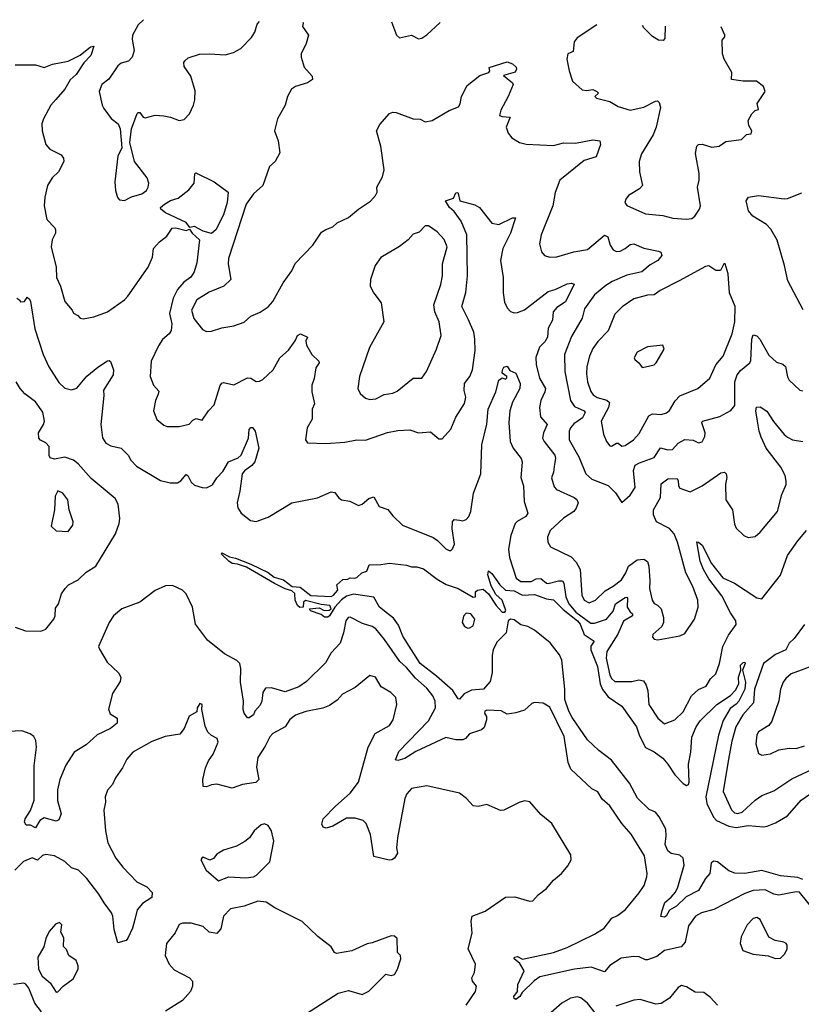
# Model space of a CAD drawing. Extents: x 2056909 to 2160450, y 827444 to 1016825.
# Tile 444 of 501: x 2097512 to 2102086, y 1010639 to 1016405. Entities that reach past the tile are written whole.
import ezdxf

# ---------------------------------------------------------------- set-up
doc = ezdxf.new("R2010")
doc.units = 0

msp = doc.modelspace()

# ---------------------------------------------------------------- linework, layer by layer
at = {"layer": '0CON10XD'}
for points in [[(2098236.1, 1016405.1), (2098204.3, 1016375.7), (2098172.7, 1016315), (2098168.9, 1016288.9), (2098180.8, 1016225), (2098170, 1016185), (2098148.3, 1016161.7), (2098105, 1016150.8), (2098085, 1016135.7), (2098033.9, 1016056.1), (2097992.9, 1016025), (2097975.8, 1015985), (2097993.8, 1015905), (2098003.8, 1015885), (2098046.1, 1015826.1), (2098087.5, 1015795), (2098100, 1015765), (2098110, 1015655), (2098086.7, 1015605), (2098068.6, 1015455), (2098071.4, 1015405), (2098084.2, 1015364.2), (2098095, 1015350), (2098125, 1015346.7), (2098165, 1015368), (2098226.7, 1015385), (2098253.8, 1015405), (2098264.2, 1015425), (2098267.7, 1015447.7), (2098258.3, 1015478.3), (2098183.3, 1015575), (2098156.7, 1015685), (2098166, 1015765), (2098200, 1015855), (2098205, 1015862.5), (2098215, 1015862.5), (2098234, 1015834), (2098245, 1015830), (2098305, 1015846.2), (2098355, 1015841.2), (2098395, 1015833.3), (2098445, 1015813.8), (2098475, 1015820), (2098506.1, 1015853.9), (2098528.8, 1015905), (2098536.2, 1015935), (2098537.7, 1015987.7), (2098513.3, 1016075), (2098475, 1016130), (2098472.5, 1016155), (2098477.5, 1016165), (2098498.3, 1016181.7), (2098563, 1016203), (2098625, 1016206), (2098715, 1016200), (2098763.3, 1016213.3), (2098805, 1016236), (2098868.3, 1016301.7), (2098888.3, 1016331.7), (2098900.5, 1016379.5), (2098914.5, 1016395.1)], [(2099167.8, 1016391.4), (2099170, 1016385), (2099166.7, 1016365), (2099201.2, 1016315), (2099188.8, 1016265), (2099159.2, 1016205), (2099158.6, 1016185), (2099176.6, 1016126.6), (2099224, 1016075), (2099225.6, 1016054.4), (2099196.7, 1016035), (2099125, 1016014.4), (2099101.8, 1015998.2), (2099078.9, 1015955), (2099064.4, 1015905), (2099021.1, 1015825), (2099003.1, 1015755), (2099024.4, 1015695), (2099034.2, 1015625), (2099006.2, 1015575), (2098972.9, 1015545), (2098934.4, 1015435), (2098879.4, 1015385), (2098837.5, 1015325), (2098733.7, 1015006.3), (2098732.5, 1014975), (2098746.8, 1014883.2), (2098705.5, 1014844.5), (2098621.1, 1014808.9), (2098547.8, 1014765), (2098517.3, 1014705), (2098530.6, 1014655), (2098580.9, 1014590.9), (2098605, 1014580), (2098635, 1014580.8), (2098695, 1014600.5), (2098765, 1014611.4), (2098825, 1014634.5), (2098865, 1014669.4), (2098918.3, 1014691.7), (2098965, 1014724), (2098992.5, 1014755), (2099053.1, 1014865), (2099104.7, 1014935.3), (2099122.8, 1014977.2), (2099226.7, 1015085), (2099278.3, 1015161.7), (2099302.7, 1015177.3), (2099345, 1015191.2), (2099370, 1015215), (2099435, 1015245.8), (2099493.8, 1015295), (2099565, 1015342), (2099594.1, 1015375.9), (2099603.3, 1015395), (2099602.5, 1015425), (2099635.6, 1015485), (2099644, 1015525), (2099624.3, 1015665), (2099600, 1015755), (2099619.5, 1015790.5), (2099675, 1015856.2), (2099695, 1015863.8), (2099715, 1015862), (2099815, 1015823.8), (2099855, 1015823.3), (2099885, 1015806.7), (2099925, 1015814), (2100025, 1015873.8), (2100078.8, 1015895), (2100088.5, 1015911.5), (2100098.1, 1015955), (2100129.7, 1016020.3), (2100205, 1016078), (2100257.5, 1016095), (2100262.5, 1016105), (2100260, 1016125), (2100365, 1016159.2), (2100395, 1016147.5), (2100416.4, 1016126.4), (2100420, 1016115), (2100411.7, 1016098.3), (2100342.5, 1016077.5), (2100395.7, 1016035.7), (2100398.8, 1016025), (2100370.5, 1015955), (2100327.1, 1015875), (2100320, 1015845), (2100335, 1015838.2), (2100381.2, 1015835), (2100358.8, 1015775), (2100371.2, 1015741.2), (2100392.7, 1015712.7), (2100436.8, 1015686.8), (2100475, 1015675.7), (2100635, 1015668.9), (2100695, 1015684.4), (2100765, 1015681.5), (2100865, 1015701.9), (2100907.5, 1015695), (2100910, 1015675), (2100885, 1015602), (2100815, 1015581.1), (2100673.3, 1015465), (2100645, 1015392.5), (2100630.9, 1015315), (2100562.7, 1015145), (2100553.2, 1015093.2), (2100566.2, 1015045), (2100583.3, 1015025), (2100614.4, 1015014.4), (2100655, 1015015.6), (2100755, 1015045.4), (2100835, 1015060), (2100935, 1015143.3), (2100953.7, 1015133.7), (2100967.1, 1015085), (2100985, 1015057.8), (2101005, 1015047.9), (2101025, 1015049.6), (2101055.7, 1015064.3), (2101085, 1015089.4), (2101105, 1015092.7), (2101165, 1015067.1), (2101249.5, 1015049.5), (2101263.3, 1015043.3), (2101270, 1015025), (2101246.9, 1014995), (2101201.2, 1014968.8), (2101152.3, 1014927.7), (2101065, 1014909.4), (2100979, 1014871), (2100942.2, 1014847.8), (2100875, 1014794.5), (2100817.7, 1014712.3), (2100802.9, 1014657.1), (2100740.5, 1014549.5), (2100700, 1014445), (2100701.2, 1014345), (2100734.7, 1014174.7), (2100759.3, 1014139.3), (2100814.5, 1014115), (2100821.8, 1014105), (2100805, 1014074.2), (2100755, 1014038.5), (2100735, 1014015.7), (2100727.7, 1013995), (2100727.5, 1013945), (2100783.1, 1013845), (2100825.3, 1013745.3), (2100860.8, 1013715), (2100956.5, 1013676.5), (2100999.2, 1013635), (2101035, 1013577.5), (2101085, 1013621.2), (2101114.2, 1013665), (2101103.1, 1013765), (2101114.1, 1013795.9), (2101139.1, 1013810.9), (2101225, 1013840.4), (2101262, 1013898), (2101305, 1013886.2), (2101331.4, 1013888.6), (2101364.7, 1013925.3), (2101405, 1013946.7), (2101452.7, 1013942.7), (2101485, 1013926.7), (2101505, 1013933.3), (2101520.8, 1013965), (2101523.1, 1013985), (2101503.1, 1014045), (2101506.9, 1014053.1), (2101608.8, 1014081.2), (2101674.2, 1014115.8), (2101697.5, 1014145), (2101696.2, 1014223.8), (2101697.5, 1014285), (2101711.2, 1014325), (2101730.1, 1014349.9), (2101784.6, 1014395.4), (2101791.5, 1014408.5), (2101796.1, 1014533.9), (2101805, 1014559.2), (2101825, 1014554.3), (2101843.5, 1014533.5), (2101895, 1014441.1), (2101940.3, 1014400.3), (2101978.5, 1014388.5), (2101994.4, 1014375), (2102004.6, 1014314.6), (2102014.2, 1014295), (2102077.5, 1014235), (2102095, 1014232)], [(2099688, 1016393.3), (2099716.7, 1016315), (2099735, 1016298.8), (2099805, 1016314), (2099845, 1016293.3), (2099865, 1016296.2), (2099894.3, 1016315.7), (2099973.3, 1016388.8)], [(2100890, 1016374.3), (2100775, 1016298), (2100755.7, 1016275), (2100751.2, 1016218.8), (2100720, 1016205), (2100714.2, 1016174.2), (2100727.1, 1016105), (2100746.2, 1016045), (2100803.3, 1015995), (2100828.9, 1015991.1), (2100865, 1015997.1), (2100888.8, 1015985), (2100900, 1015975), (2100877.5, 1015955), (2100887.5, 1015945), (2100965, 1015926.9), (2101015, 1015897.1), (2101085, 1015876), (2101165, 1015892), (2101232.3, 1015927.7), (2101245, 1015930), (2101255, 1015920), (2101261.7, 1015891.7), (2101237.3, 1015775), (2101219.2, 1015730.8), (2101150.9, 1015619.1), (2101137.1, 1015575), (2101139.2, 1015515), (2101155.7, 1015435), (2101138.8, 1015415), (2101073.8, 1015375), (2101058.8, 1015355), (2101053.6, 1015333.6), (2101065, 1015316.7), (2101175, 1015268), (2101275, 1015258.6), (2101335, 1015241.9), (2101415, 1015236), (2101445, 1015241.2), (2101463.8, 1015255), (2101490, 1015295), (2101495.5, 1015314.5), (2101477.5, 1015425), (2101487.8, 1015465), (2101488.9, 1015505), (2101467.7, 1015622.3), (2101473.8, 1015665), (2101485, 1015673.8), (2101505, 1015675.8), (2101561.7, 1015658.3), (2101605, 1015664), (2101645, 1015691.2), (2101735, 1015703.8), (2101765, 1015732.5), (2101793, 1015737), (2101796.2, 1015755), (2101778.8, 1015785), (2101774.3, 1015815.7), (2101796.1, 1015853.9), (2101815, 1015872.5), (2101835, 1015880), (2101827.5, 1015915), (2101873.8, 1015985), (2101863.9, 1016013.9), (2101824.2, 1016044.2), (2101745.5, 1016044.5), (2101677.5, 1016055), (2101680, 1016095), (2101634.1, 1016174.1), (2101623.8, 1016205), (2101623.3, 1016285), (2101637.5, 1016305), (2101637.5, 1016315), (2101617, 1016362.6)], [(2101289.8, 1016368), (2101287.5, 1016295), (2101277, 1016283), (2101250, 1016285), (2101215, 1016307.5), (2101165, 1016357.5), (2101156.5, 1016370.1)], [(2097485, 1016141.2), (2097605, 1016140.6), (2097655, 1016126), (2097704.5, 1016145.5), (2097795, 1016162.5), (2097865, 1016196.7), (2097925, 1016246.9), (2097945, 1016250), (2097927.1, 1016195), (2097887.6, 1016152.4), (2097841.5, 1016085), (2097807.1, 1016052.9), (2097775, 1015998.6), (2097722.5, 1015937.5), (2097693.5, 1015905), (2097650, 1015825), (2097641.4, 1015795), (2097643.1, 1015755), (2097665, 1015673.3), (2097687.7, 1015647.7), (2097754.2, 1015614.2), (2097768.8, 1015595), (2097769.2, 1015575), (2097739.2, 1015515), (2097701.4, 1015478.6), (2097674.3, 1015435), (2097658.1, 1015365), (2097655.7, 1015315.7), (2097670, 1015235), (2097716.4, 1015186.4), (2097720.8, 1015175), (2097720.8, 1015155), (2097701.2, 1015115), (2097695.8, 1015075), (2097724.2, 1014955), (2097727.5, 1014895), (2097750, 1014845), (2097776.2, 1014755), (2097818.8, 1014705), (2097826, 1014686), (2097852.3, 1014672.3), (2097865, 1014656.7), (2097883.6, 1014653.6), (2097945, 1014666), (2098025, 1014694.2), (2098125, 1014764.4), (2098145, 1014786), (2098264.4, 1014955), (2098289.4, 1015015), (2098294, 1015065), (2098330, 1015105), (2098372.2, 1015137.8), (2098404.3, 1015185), (2098425, 1015187.1), (2098485, 1015170.2), (2098505, 1015178.8), (2098520.7, 1015155), (2098564.6, 1015115), (2098548.1, 1014981.9), (2098531.8, 1014928.2), (2098512.7, 1014897.3), (2098471.4, 1014868.6), (2098434.5, 1014825), (2098408.9, 1014775), (2098388.5, 1014685), (2098401.2, 1014625), (2098398.5, 1014585), (2098385.6, 1014565), (2098348.2, 1014531.8), (2098323.5, 1014495), (2098280.5, 1014405), (2098274.3, 1014315), (2098294, 1014265), (2098325, 1014230), (2098321.7, 1014211.7), (2098305.8, 1014174.2), (2098294, 1014115), (2098315, 1014063.3), (2098355, 1014030), (2098375, 1014023.8), (2098445, 1014022), (2098504.2, 1014035.8), (2098525, 1014060), (2098545, 1014070), (2098579.5, 1014060.5), (2098616.2, 1014115), (2098649.7, 1014150.3), (2098685, 1014262.5), (2098695, 1014276.2), (2098705, 1014280), (2098765, 1014267.5), (2098845, 1014307.8), (2098865, 1014305.7), (2098895, 1014286), (2098915, 1014287.5), (2098935, 1014298.6), (2098995, 1014354.4), (2099034.7, 1014425.3), (2099085, 1014469.4), (2099123.8, 1014525), (2099136.9, 1014555), (2099155, 1014565.8), (2099195, 1014546.7), (2099186.7, 1014525), (2099189.3, 1014499.3), (2099221.4, 1014445), (2099261.4, 1014405), (2099264.2, 1014395), (2099244.3, 1014365.7), (2099235.5, 1014304.5), (2099220.8, 1014265), (2099221.2, 1014225), (2099236.1, 1014156.1), (2099223.8, 1014125), (2099224.2, 1014065), (2099194, 1014015), (2099183.8, 1013945), (2099195, 1013927.5), (2099303.2, 1013923.2), (2099415, 1013931.5), (2099485, 1013944.2), (2099535, 1013942.9), (2099665, 1013988.1), (2099725, 1013998.9), (2099795, 1014002.5), (2099845, 1013986.2), (2099915, 1013992), (2099965, 1013950), (2099985, 1013950), (2100035, 1014007.5), (2100065, 1014076.7), (2100115, 1014157.5), (2100122, 1014195), (2100113.2, 1014233.2), (2100114.4, 1014275), (2100145.7, 1014315), (2100162.5, 1014355), (2100177.1, 1014467.1), (2100176.2, 1014535), (2100169.6, 1014575), (2100138.3, 1014648.3), (2100100, 1014725), (2100122.6, 1014807.4), (2100132.7, 1014905), (2100128.7, 1015145), (2100095.8, 1015225.8), (2100055, 1015281.4), (2100027.5, 1015305), (2100003.3, 1015345), (2100050.3, 1015359.7), (2100065, 1015391.2), (2100075, 1015393.3), (2100077.9, 1015387.9), (2100087.5, 1015345), (2100175, 1015321.2), (2100203.3, 1015305), (2100275, 1015214), (2100315, 1015205.7), (2100395, 1015245.6), (2100412.5, 1015245), (2100383.3, 1015155), (2100340, 1015065), (2100325.6, 1014995), (2100341.8, 1014895), (2100340.7, 1014805), (2100348.9, 1014751.1)], [(2098635, 1015153.6), (2098585, 1015166.9), (2098535, 1015193.5), (2098507.3, 1015187.3), (2098486.7, 1015216.7), (2098365, 1015274.9), (2098338.4, 1015295), (2098336.3, 1015305), (2098358.7, 1015325), (2098395, 1015347), (2098439.6, 1015360.4), (2098501.2, 1015408.8), (2098532.4, 1015447.6), (2098537.5, 1015502.5), (2098542.5, 1015507.5), (2098650, 1015455), (2098732.5, 1015395), (2098725, 1015334), (2098705, 1015262.1), (2098659.5, 1015175), (2098635, 1015153.6)], [(2102097, 1014707), (2102007.8, 1014875), (2101988.2, 1014965), (2101944.7, 1015114.7), (2101908.3, 1015178.3), (2101883.1, 1015205), (2101802.9, 1015255), (2101776.9, 1015285), (2101764, 1015345), (2101777.5, 1015365), (2101835, 1015375.7), (2101985, 1015355.6), (2102005, 1015357.8), (2102088.8, 1015391.2)], [(2099560.7, 1014180.7), (2099595, 1014184.5), (2099645, 1014210.5), (2099695, 1014218.8), (2099720.5, 1014229.5), (2099815, 1014305.7), (2099865, 1014306), (2099893.3, 1014345), (2099951.1, 1014475), (2099977.8, 1014555), (2099966.4, 1014635), (2099941.8, 1014695), (2099935.5, 1014735), (2099976, 1014854), (2099985.5, 1014905), (2099986.4, 1014975), (2100013.3, 1015075), (2099995, 1015118), (2099955, 1015162.5), (2099905, 1015197.1), (2099885, 1015197.1), (2099850, 1015160), (2099815, 1015148.8), (2099784.4, 1015115.6), (2099735, 1015077.1), (2099625, 1015012.5), (2099591.9, 1014965), (2099577.5, 1014925), (2099564.4, 1014884.4), (2099562.5, 1014845), (2099585, 1014803.8), (2099627.6, 1014747.6), (2099641.9, 1014635), (2099558.1, 1014485), (2099499.4, 1014315), (2099490, 1014245), (2099505, 1014216), (2099535, 1014188.1), (2099560.7, 1014180.7)], [(2101035, 1013908), (2101055, 1013912.5), (2101104.6, 1013945.4), (2101137.3, 1013982.7), (2101194, 1014086), (2101215, 1014096.9), (2101265, 1014093.5), (2101297.4, 1014102.6), (2101313.9, 1014116.1), (2101346.8, 1014173.2), (2101375, 1014202.5), (2101481.2, 1014245), (2101550, 1014305), (2101586.3, 1014383.7), (2101627.9, 1014435), (2101682.3, 1014565), (2101696.2, 1014635), (2101699.1, 1014725), (2101666.7, 1014805), (2101657.3, 1014917.3), (2101640, 1014975), (2101632.5, 1014975), (2101613.8, 1014936.2), (2101585, 1014936.2), (2101545, 1014963.8), (2101525, 1014960), (2101372, 1014875), (2101260.9, 1014819.1), (2101225, 1014793.3), (2101185, 1014791.2), (2101105, 1014770.5), (2101037.3, 1014722.7), (2100995, 1014680), (2100956.6, 1014583.4), (2100895, 1014521.4), (2100865, 1014479.2), (2100846.2, 1014435), (2100830.4, 1014375), (2100828.3, 1014331.7), (2100834.7, 1014285), (2100855, 1014228), (2100868.7, 1014208.7), (2100892.2, 1014192.2), (2100947.2, 1014177.2), (2100963.5, 1014163.5), (2100958.5, 1014135), (2100914.4, 1014055), (2100928.1, 1013978.1), (2100946, 1013935), (2100965, 1013908.8), (2100975, 1013908), (2101005, 1013926), (2101015, 1013926), (2101035, 1013908)], [(2100348.9, 1014751.1), (2100365, 1014717.5), (2100385, 1014695.6), (2100405, 1014687.8), (2100425, 1014690), (2100465, 1014705.6), (2100605, 1014812.9), (2100645, 1014824.5), (2100715, 1014858.6), (2100741.7, 1014861.7), (2100756.1, 1014856.1), (2100705, 1014752.5), (2100655, 1014718.8), (2100633.8, 1014695), (2100630, 1014645), (2100605, 1014598.8), (2100599.7, 1014545), (2100585, 1014517.8), (2100553.4, 1014486.6), (2100532.7, 1014427.3), (2100534.6, 1014385), (2100554.6, 1014305), (2100588.9, 1014245), (2100585.5, 1014225), (2100561.8, 1014175), (2100554.5, 1014135), (2100558.8, 1014078.8), (2100597.8, 1014035), (2100576.8, 1013985), (2100571.5, 1013955), (2100580.5, 1013935), (2100643.1, 1013855), (2100648.2, 1013835), (2100642.1, 1013802.1), (2100635.3, 1013754.7), (2100623.1, 1013723.1), (2100638.8, 1013668.8), (2100654.1, 1013654.1), (2100757.6, 1013607.6), (2100772.5, 1013595), (2100780, 1013575), (2100769.2, 1013545), (2100754.4, 1013525), (2100695, 1013485.4), (2100615.4, 1013414.6), (2100600.8, 1013375), (2100602, 1013345), (2100618.3, 1013318.3), (2100739.7, 1013259.7), (2100768.6, 1013228.6), (2100791.3, 1013185), (2100801.5, 1013035), (2100815, 1013005.7), (2100845, 1012990), (2100881.8, 1013005), (2100938.7, 1013061.3), (2100985, 1013087.7), (2101032.9, 1013125), (2101059.4, 1013165), (2101074.8, 1013205.2), (2101125, 1013241.7), (2101165, 1013246.7), (2101185, 1013232.5), (2101194, 1013205), (2101199.5, 1013119.5), (2101196.7, 1013075), (2101212.2, 1013005), (2101225, 1012987.1), (2101245, 1012977.1), (2101265, 1012955.8), (2101280, 1012905), (2101278.6, 1012875), (2101269.2, 1012850.8), (2101216.2, 1012805), (2101215, 1012790), (2101225, 1012776.7), (2101246, 1012774), (2101375, 1012796.7), (2101405, 1012810), (2101460.8, 1012895), (2101482.9, 1012965), (2101481.1, 1013005), (2101451.5, 1013085), (2101410.4, 1013165), (2101361.8, 1013345), (2101341.2, 1013395), (2101315, 1013425.4), (2101238.1, 1013465), (2101220, 1013505), (2101221.8, 1013535), (2101262.1, 1013607.9), (2101265, 1013688), (2101305, 1013717.1), (2101358.7, 1013718.7), (2101365.4, 1013705), (2101366.7, 1013675), (2101375, 1013661.4), (2101435, 1013641.1), (2101505.2, 1013674.8), (2101615, 1013751.4), (2101635.8, 1013755.8), (2101645.6, 1013745.6), (2101650, 1013725), (2101643.3, 1013685), (2101644.3, 1013594.3), (2101682.5, 1013535), (2101695, 1013450), (2101705, 1013427.5), (2101750, 1013385), (2101775, 1013372), (2101815, 1013378.8), (2101845, 1013403.3), (2101945.7, 1013525), (2101972.7, 1013625), (2101997, 1013683), (2101998, 1013702), (2101991.3, 1013735), (2101965.8, 1013785), (2101881.2, 1013895), (2101851.1, 1013961.1), (2101838.7, 1013995), (2101827.3, 1014065), (2101820.8, 1014115), (2101824.5, 1014135.5), (2101845, 1014138.1), (2101885, 1014113.3), (2101922.8, 1014052.8), (2101985, 1013975.5), (2102005, 1013959.6), (2102035, 1013943.9), (2102095, 1013935.5)], [(2097494.2, 1014774.2), (2097512.5, 1014762.5), (2097515, 1014752.5), (2097540, 1014755), (2097555, 1014780), (2097568.3, 1014768.3), (2097575.5, 1014755.5), (2097599.2, 1014595), (2097648.9, 1014445), (2097682.4, 1014372.4), (2097740.1, 1014280.1), (2097775, 1014246.7), (2097815, 1014237.3), (2097845, 1014248.1), (2097905, 1014317.1), (2097969.7, 1014370.3), (2098025, 1014406.7), (2098035, 1014410), (2098043.6, 1014403.6), (2098060, 1014355), (2098059.4, 1014325), (2098002, 1014235), (2098004.1, 1014204.1), (2097985.6, 1014035), (2097996.7, 1013956.7), (2098015.4, 1013925.4), (2098045, 1013909.5), (2098105, 1013895.7), (2098146.9, 1013855), (2098162.9, 1013825), (2098195, 1013790), (2098335, 1013706.5), (2098392.6, 1013692.6), (2098435, 1013692.5), (2098454.6, 1013705), (2098485, 1013741.1), (2098495, 1013735.7), (2098515, 1013697.1), (2098535, 1013679.1), (2098580, 1013665), (2098605, 1013664.6), (2098639.6, 1013680.4), (2098665, 1013723.1), (2098701.4, 1013758.6), (2098734.2, 1013815.8), (2098789.9, 1013840.1), (2098808.2, 1013855), (2098850, 1013955), (2098855.5, 1014005), (2098865, 1014016.5), (2098875, 1014016.9), (2098889.1, 1013995), (2098911.4, 1013895), (2098887.3, 1013815), (2098870.8, 1013795), (2098826.5, 1013763.5), (2098814.1, 1013745), (2098800.5, 1013645), (2098784, 1013575), (2098787.3, 1013547.3), (2098808.1, 1013515), (2098862.4, 1013472.4), (2098895, 1013465.6), (2098965, 1013491.5), (2099104.8, 1013575.2), (2099255, 1013604.4), (2099335, 1013639.4), (2099356.9, 1013636.9), (2099377.2, 1013607.2), (2099395, 1013594.3), (2099443.3, 1013585), (2099495, 1013561.1), (2099515, 1013568.1), (2099555, 1013601.9), (2099585, 1013610.8), (2099615, 1013554), (2099666.2, 1013536.2), (2099695, 1013499.2), (2099752.5, 1013445), (2099932.4, 1013372.4), (2099956.2, 1013356.2), (2100005, 1013306), (2100025, 1013296.2), (2100035, 1013296.7), (2100045, 1013306.7), (2100057, 1013333), (2100042.9, 1013422.9), (2100044.5, 1013465.5), (2100055, 1013479.2), (2100085.6, 1013474.4)], [(2101155, 1014368.8), (2101175, 1014372.5), (2101225, 1014384), (2101236, 1014395), (2101283.8, 1014475), (2101275, 1014500), (2101185, 1014490), (2101125, 1014457.5), (2101107.5, 1014425), (2101112.5, 1014415), (2101135.9, 1014395.9), (2101155, 1014368.8)], [(2100085.6, 1013474.4), (2100105, 1013470.9), (2100125, 1013478.5), (2100139.6, 1013495), (2100151.6, 1013525), (2100168, 1013632), (2100209.5, 1013745), (2100217.2, 1013915), (2100246.4, 1014036.4), (2100254.1, 1014125), (2100297.5, 1014225), (2100316.4, 1014293.6), (2100335, 1014307.5), (2100355, 1014300), (2100361.7, 1014308.3), (2100362.5, 1014315), (2100336.2, 1014335), (2100336.9, 1014355), (2100345, 1014370.8), (2100365, 1014376), (2100380, 1014350), (2100415, 1014334.2), (2100439.7, 1014275), (2100437.8, 1014245), (2100396.5, 1014165), (2100380.5, 1014115), (2100374.3, 1014045.7), (2100382.7, 1013935), (2100398.9, 1013895), (2100447.1, 1013835), (2100453.1, 1013815), (2100449.8, 1013790.2), (2100444.6, 1013725), (2100459.3, 1013675), (2100464.6, 1013584.6), (2100485.7, 1013515), (2100474.3, 1013495), (2100422.8, 1013467.2), (2100411.9, 1013455), (2100386.2, 1013385), (2100372.9, 1013305), (2100377.3, 1013255), (2100418, 1013135), (2100445, 1013114.3), (2100505, 1013116.1), (2100535, 1013131.6), (2100562.4, 1013132.4), (2100594.4, 1013105), (2100605, 1013103.1), (2100665, 1013119.6), (2100688.2, 1013118.2), (2100696.7, 1013105), (2100707.8, 1013025), (2100724.8, 1012985), (2100765.8, 1012935), (2100855, 1012870.9), (2100875, 1012870.3), (2100945, 1012894.6), (2100985, 1012941.5), (2100999.3, 1012985), (2101055, 1013021.5), (2101065, 1013024.2), (2101068.3, 1013018.3), (2101066.9, 1012965), (2101085, 1012938.5), (2101097.1, 1012925), (2101097.5, 1012915), (2101045, 1012882.1), (2101013.1, 1012806.9), (2100947.8, 1012705), (2100944.7, 1012665.3), (2100965, 1012567.5), (2100976.2, 1012545), (2100995, 1012530.4), (2101095, 1012528.7), (2101135, 1012539.3), (2101162.8, 1012532.8), (2101177.9, 1012507.9), (2101187.7, 1012475), (2101193.5, 1012395), (2101245.5, 1012315.5), (2101285, 1012281.2), (2101345, 1012305.8), (2101395, 1012352.5), (2101442.5, 1012445), (2101485, 1012483.3), (2101528.6, 1012501.4), (2101555.5, 1012544.5), (2101585.4, 1012574.6), (2101607.8, 1012635), (2101627.3, 1012735), (2101659.6, 1012800.4), (2101705, 1012863.3), (2101703.5, 1012885), (2101671.9, 1012931.9), (2101620.8, 1013030.8), (2101545, 1013130.5), (2101513.6, 1013185), (2101493.4, 1013235), (2101475, 1013346.7), (2101485, 1013346), (2101505, 1013328), (2101560.6, 1013220.6), (2101627, 1013137), (2101695, 1013105.4), (2101825, 1013018.6), (2101855, 1013014.2), (2101965, 1013152.7), (2102005, 1013266.7), (2102065, 1013352.9), (2102116.5, 1013413.5)], [(2097485, 1012848.2), (2097545, 1012826.9), (2097635.5, 1012824.5), (2097665, 1012835.6), (2097712.2, 1012895), (2097719.6, 1012915), (2097720.4, 1012959.6), (2097737.8, 1012985), (2097756.4, 1013043.6), (2097777.5, 1013075), (2097798, 1013095), (2097854.6, 1013125.4), (2097900.2, 1013169.8), (2097958.1, 1013205), (2098071.8, 1013395), (2098093.6, 1013455), (2098096.9, 1013485), (2098088.8, 1013568.8), (2098070.9, 1013600.9), (2097929, 1013719), (2097853.2, 1013805), (2097827.3, 1013825), (2097775, 1013843.3), (2097715, 1013831.8), (2097690.3, 1013840.3), (2097683.4, 1013853.4), (2097684.5, 1013905), (2097665, 1013926.5), (2097632.5, 1013942.5), (2097624, 1013955), (2097621.9, 1013985), (2097651.8, 1014035), (2097657.1, 1014055), (2097646.2, 1014106.2), (2097605, 1014168.2), (2097542.5, 1014215), (2097513.8, 1014245), (2097491.8, 1014285)], [(2097795, 1013407.5), (2097822.5, 1013445), (2097823.8, 1013465), (2097800.6, 1013535), (2097794.1, 1013594.1), (2097765, 1013632), (2097735, 1013646.2), (2097719.2, 1013615), (2097715.7, 1013535), (2097695, 1013440), (2097725, 1013412.5), (2097795, 1013407.5)], [(2102095, 1011370.7), (2102065, 1011382.5), (2101965, 1011391.3), (2101855, 1011423), (2101755, 1011405.6), (2101697.8, 1011407.8), (2101661.7, 1011421.7), (2101595, 1011473.8), (2101571.7, 1011478.3), (2101558.8, 1011465), (2101551.2, 1011405), (2101525, 1011376.2), (2101484.4, 1011305), (2101411.9, 1011268.1), (2101355, 1011214.6), (2101315, 1011190), (2101295, 1011155.8), (2101285, 1011149.2), (2101264.2, 1011154.2), (2101270.7, 1011189.3), (2101287.8, 1011235), (2101324.1, 1011265.9), (2101350.6, 1011295), (2101363.1, 1011325), (2101399.6, 1011455), (2101395.5, 1011495), (2101375, 1011512.9), (2101325, 1011521.8), (2101305, 1011538.2), (2101288.9, 1011575), (2101295.2, 1011625), (2101292.4, 1011665), (2101255, 1011737.5), (2101232.5, 1011765), (2101195, 1011780.6), (2101126.4, 1011846.4), (2101079.6, 1011935), (2100975, 1012069.6), (2100901.5, 1012125), (2100835, 1012188.9), (2100745, 1012317.9), (2100725, 1012355.6), (2100701.9, 1012425), (2100702.6, 1012485), (2100683.8, 1012653.8), (2100670.6, 1012685), (2100615.3, 1012755.3), (2100525, 1012831.1), (2100485, 1012850.9), (2100445, 1012861.5), (2100405, 1012891.1), (2100385, 1012894.7), (2100371.1, 1012885), (2100359.3, 1012815), (2100305, 1012760.5), (2100283, 1012715), (2100276.3, 1012683.7), (2100277.6, 1012582.4), (2100265, 1012530), (2100226, 1012485), (2100155, 1012479.6), (2100113.6, 1012456.4), (2100085, 1012425.7), (2100077.3, 1012427.3), (2100046.7, 1012476.7), (2099951.7, 1012561.7), (2099855, 1012634.4), (2099754.3, 1012795), (2099728.8, 1012858.8), (2099699.5, 1012899.5), (2099665, 1012927.5), (2099617.5, 1012965), (2099583.6, 1013023.6), (2099465, 1013040.5), (2099425, 1013028.7), (2099395, 1013008.2), (2099356.5, 1012965), (2099325, 1012913.8), (2099315, 1012905.4), (2099296.2, 1012906.2), (2099275, 1012922.5), (2099213.6, 1012943.6), (2099206.7, 1012955), (2099265, 1012960.6), (2099294.4, 1012944.4), (2099323.6, 1012946.4), (2099334.4, 1012955), (2099325.7, 1012975), (2099275, 1012980.6), (2099185, 1013003.1), (2099172.5, 1012995), (2099170, 1012965), (2099152, 1012962), (2099137.1, 1012975), (2099122.9, 1013005), (2099121.9, 1013045), (2099105, 1013060), (2099065, 1013071.5), (2099003.1, 1013103.1), (2098839.2, 1013199.2), (2098787.2, 1013217.2), (2098755, 1013221.2), (2098735.7, 1013235), (2098692, 1013275), (2098695, 1013282.5), (2098739.3, 1013259.3), (2098775, 1013252.7), (2098865, 1013217.1), (2098965, 1013167.1), (2099001.4, 1013141.4), (2099055, 1013125.5), (2099106.1, 1013086.1), (2099152.7, 1013082.7), (2099215, 1013032.7), (2099335, 1013028.1), (2099348.6, 1013035), (2099373.8, 1013065), (2099366.7, 1013095), (2099403, 1013127), (2099431.7, 1013128.3), (2099445, 1013137.5), (2099473.9, 1013133.9), (2099485, 1013138.8), (2099513.3, 1013166.7), (2099542.5, 1013175), (2099557.5, 1013212.5), (2099625.8, 1013214.2), (2099675, 1013223.3), (2099775, 1013211.2), (2099805, 1013201.2), (2099835, 1013201.2), (2099875, 1013188.6), (2099955, 1013128), (2100008.3, 1013098.3), (2100077.5, 1013075), (2100165, 1013022.5), (2100180, 1013025), (2100180, 1013055), (2100190, 1013065), (2100225, 1013070), (2100255, 1013042.5), (2100299.2, 1012975), (2100335, 1012934.7), (2100351.4, 1012935), (2100355.9, 1012945), (2100336, 1013005), (2100298.2, 1013038.2), (2100270.5, 1013090.5), (2100251.4, 1013155), (2100255, 1013177.5), (2100275, 1013162.5), (2100321.2, 1013095), (2100354.2, 1013064.2), (2100405, 1013059.8), (2100455, 1013035.8), (2100525, 1013039.3), (2100595, 1013013.1), (2100635, 1013007.3), (2100692, 1012952), (2100776.9, 1012885), (2100791.2, 1012865), (2100815, 1012804.8), (2100874.5, 1012765), (2100853.9, 1012736.1), (2100853.8, 1012715), (2100893.2, 1012616.8), (2100908.6, 1012515), (2100922, 1012482), (2100955, 1012438.9), (2101035.6, 1012385), (2101121.2, 1012265), (2101138.3, 1012211.7), (2101175, 1012143.2), (2101225, 1012116.8), (2101275, 1012080.7), (2101305, 1012046.1), (2101345, 1011983.1), (2101395, 1011931.5), (2101415, 1011920.9), (2101425, 1011925.8), (2101429.8, 1011940.2), (2101425.3, 1012045), (2101440, 1012115), (2101445.6, 1012204.4), (2101469.7, 1012265), (2101495, 1012298.4), (2101591.6, 1012395), (2101672.1, 1012447.9), (2101701.4, 1012478.6), (2101721.1, 1012515), (2101718.4, 1012555), (2101731.2, 1012595), (2101730, 1012625), (2101745, 1012640.8), (2101755, 1012642.5), (2101757.1, 1012635), (2101742.5, 1012595), (2101760.2, 1012525), (2101755.2, 1012485), (2101721, 1012415), (2101705, 1012396.1), (2101669, 1012371), (2101628.7, 1012301.3), (2101601.5, 1012215), (2101527.4, 1011855), (2101533.8, 1011815), (2101571.5, 1011735), (2101589.5, 1011715), (2101662.8, 1011682.8), (2101705, 1011674.8), (2101775, 1011686.1), (2101865, 1011679.3), (2101887, 1011683), (2101935, 1011702.1), (2102005, 1011743.5), (2102085, 1011834.5), (2102135, 1011868.9)], [(2101137.8, 1011292.2), (2101166, 1011335), (2101181.2, 1011385), (2101183.8, 1011405), (2101167.9, 1011507.9), (2101089.4, 1011635), (2101035, 1011697.5), (2100965, 1011800.8), (2100919.8, 1011839.8), (2100895, 1011883.8), (2100860.9, 1011900.9), (2100736.8, 1012016.8), (2100720.6, 1012055), (2100698.1, 1012208.1), (2100615, 1012378.6), (2100575, 1012402.5), (2100525, 1012405.8), (2100509.3, 1012400.7), (2100465, 1012362), (2100415, 1012346), (2100365, 1012338.8), (2100328.7, 1012358.7), (2100245, 1012362), (2100233.3, 1012355), (2100231.2, 1012345), (2100244.1, 1012324.1), (2100244.2, 1012305), (2100230, 1012260), (2100215, 1012246.7), (2100145, 1012224), (2100120.8, 1012195), (2100105, 1012187.8), (2100065, 1012188.2), (2100005, 1012201.8), (2099830.3, 1012119.7), (2099765, 1012078.7), (2099725, 1012067.5), (2099710.5, 1012070.5), (2099731.3, 1012118.7), (2099905, 1012299.4), (2099945.5, 1012375), (2099943.8, 1012415), (2099930, 1012445), (2099895, 1012490), (2099828.9, 1012548.9), (2099775, 1012612.5), (2099736.6, 1012646.6), (2099647.1, 1012775), (2099595, 1012838.8), (2099575, 1012851.3), (2099518.8, 1012868.8), (2099446.2, 1012906.2), (2099434.2, 1012905), (2099420.5, 1012885), (2099407.3, 1012815), (2099387.5, 1012755), (2099335, 1012698.1), (2099301.8, 1012638.2), (2099189.5, 1012530.5), (2099145, 1012498.6), (2099065, 1012468.8), (2098985, 1012492.9), (2098949.5, 1012490.5), (2098934.7, 1012465.3), (2098928, 1012415), (2098918.1, 1012391.9), (2098888.1, 1012355), (2098880, 1012335), (2098855, 1012316.2), (2098845, 1012316.2), (2098824.6, 1012344.6), (2098820, 1012365), (2098820.9, 1012415), (2098804.2, 1012525), (2098805.7, 1012605), (2098800, 1012635), (2098781.9, 1012651.9), (2098711.1, 1012691.1), (2098611.6, 1012771.6), (2098540.8, 1012865), (2098523.1, 1012965), (2098485, 1013043.8), (2098465, 1013064), (2098405, 1013091.4), (2098365, 1013090.6), (2098305, 1013063.3), (2098215, 1012993.3), (2098109.2, 1012955), (2098060, 1012915), (2098035.5, 1012875), (2097973.6, 1012735), (2097978, 1012718), (2098023.1, 1012643.1), (2098089.5, 1012579.5), (2098103.3, 1012555), (2098099.8, 1012530.2), (2098055, 1012458.8), (2098031.7, 1012368.3), (2098040.3, 1012340.3), (2098082, 1012315), (2098082.5, 1012285), (2098043.8, 1012255), (2097965, 1012218.1), (2097900.5, 1012159.5), (2097830.8, 1012115), (2097781.3, 1012038.7), (2097745.5, 1011955), (2097732.7, 1011895), (2097732.8, 1011832.8), (2097754.2, 1011755), (2097740.7, 1011719.3), (2097725, 1011712), (2097655, 1011731.4), (2097629.4, 1011715), (2097605, 1011672.5), (2097575, 1011689.2), (2097548.9, 1011688.9), (2097539.6, 1011705), (2097542.8, 1011725), (2097575.4, 1011775), (2097595.8, 1011835), (2097595.3, 1012035), (2097610.3, 1012145), (2097605.3, 1012185), (2097595, 1012206.7), (2097572.3, 1012222.3), (2097525, 1012240.4), (2097405, 1012235.3)], [(2100135, 1012842), (2100145, 1012844), (2100166, 1012855), (2100176.2, 1012895), (2100152.5, 1012925), (2100125, 1012930), (2100108, 1012912), (2100100.8, 1012875), (2100115, 1012852), (2100135, 1012842)], [(2102105, 1012863.1), (2102045, 1012781.1), (2102015, 1012753.1), (2101994.7, 1012715.3), (2101935, 1012686.8), (2101865, 1012634.4), (2101812.9, 1012485), (2101805.4, 1012405), (2101743.7, 1012335), (2101703.2, 1012265), (2101679.2, 1012180.8), (2101659.4, 1012075), (2101628.2, 1011885), (2101678, 1011778), (2101695, 1011761.2), (2101715, 1011756.2), (2101739.4, 1011765), (2101815, 1011835.5), (2101855, 1011861.5), (2101925, 1011889.2), (2102029.6, 1011960.4), (2102155, 1012017.2)], [(2102157.3, 1012622.8), (2102085, 1012595.9), (2102026.4, 1012573.6), (2101995, 1012547.5), (2101979.6, 1012525), (2101964.6, 1012485), (2101955, 1012416.2), (2101912.7, 1012297.3), (2101895, 1012272.9), (2101835, 1012234.2), (2101825, 1012216.7), (2101819.5, 1012165), (2101835, 1012108.8), (2101855, 1012097.5), (2101905, 1012105.7), (2101955, 1012130), (2102015, 1012140), (2102055, 1012137.5), (2102105, 1012153.5)], [(2100125, 1010634), (2100179.2, 1010715), (2100185.8, 1010745), (2100162.5, 1010775), (2100157.5, 1010795), (2100173.8, 1010825), (2100180, 1010875), (2100135.8, 1010965), (2100160.4, 1011055), (2100154.6, 1011125.4), (2100159.2, 1011155), (2100235.5, 1011184.5), (2100355, 1011266.2), (2100409.5, 1011269.5), (2100495, 1011243.8), (2100515, 1011246), (2100545, 1011280), (2100595, 1011316.7), (2100635, 1011366.2), (2100683.3, 1011405), (2100720.5, 1011449.5), (2100738.8, 1011485), (2100736.7, 1011515), (2100625, 1011698.8), (2100561.3, 1011751.3), (2100497.5, 1011825), (2100465, 1011830), (2100435, 1011821.2), (2100345, 1011776.7), (2100325, 1011773.3), (2100245, 1011809.2), (2100195, 1011797.5), (2100165, 1011801.2), (2100126.7, 1011845), (2100085, 1011876), (2099895, 1011919.2), (2099805, 1011903.8), (2099777.3, 1011872.7), (2099766, 1011845), (2099722.2, 1011615), (2099716.9, 1011555), (2099722.5, 1011525), (2099704.2, 1011495), (2099688.8, 1011485), (2099674.3, 1011484.3), (2099583.3, 1011505), (2099564, 1011634), (2099538.8, 1011698.8), (2099522, 1011715), (2099475, 1011729.6), (2099425, 1011728.5), (2099345, 1011682.9), (2099305, 1011671.5), (2099287.5, 1011677.5), (2099280, 1011695), (2099288.6, 1011725), (2099360.3, 1011799.7), (2099445.3, 1011874.7), (2099495, 1011940.8), (2099551.9, 1012145), (2099592, 1012225), (2099675, 1012272), (2099696.9, 1012305), (2099718.6, 1012395), (2099712, 1012435), (2099683.3, 1012465), (2099627.9, 1012497.9), (2099593.3, 1012555), (2099560, 1012565), (2099475, 1012493.8), (2099401.2, 1012455), (2099369.4, 1012420.6), (2099325, 1012388.6), (2099285, 1012374.4), (2099185.5, 1012354.5), (2099125, 1012333.1), (2099092.2, 1012307.8), (2099065.4, 1012264.6), (2098993.1, 1012225), (2098975.3, 1012204.7), (2098949.1, 1012150.9), (2098904.6, 1012085), (2098897.7, 1012027.7), (2098910.6, 1011955), (2098892.6, 1011937.4), (2098815, 1011926.7), (2098755, 1011905.4), (2098665, 1011927.6), (2098635, 1011924.7), (2098605, 1011912.3), (2098584.4, 1011914.4), (2098582.5, 1011955), (2098598.2, 1012025), (2098615.6, 1012065), (2098643.1, 1012105), (2098673.8, 1012175), (2098666.7, 1012195), (2098633.2, 1012213.2), (2098613.1, 1012233.1), (2098597.5, 1012267.5), (2098577.5, 1012365), (2098580, 1012395), (2098565, 1012400), (2098550, 1012375), (2098547.5, 1012352.5), (2098503.9, 1012326.1), (2098473.3, 1012255), (2098448.3, 1012221.7), (2098363, 1012207), (2098285, 1012178.6), (2098174.4, 1012115.6), (2098139.2, 1012075), (2098114.2, 1012025), (2098071.4, 1011965), (2098054.4, 1011925.6), (2098025, 1011892.5), (2098012.5, 1011855), (2098013.9, 1011823.9), (2098004.3, 1011775.7), (2098013.5, 1011655), (2098028.2, 1011585), (2098073.3, 1011495), (2098115, 1011442.2), (2098196.3, 1011356.3), (2098255, 1011327.5), (2098285.9, 1011294.1), (2098284, 1011265), (2098230.5, 1011229.5), (2098198.3, 1011191.7), (2098184.5, 1011135.5)], [(2098675, 1011362.5), (2098735, 1011386.7), (2098835, 1011380), (2098880, 1011385), (2098897.5, 1011395), (2098975, 1011473.3), (2098998, 1011595), (2098986.2, 1011655), (2098965, 1011686.7), (2098945, 1011696.2), (2098925, 1011691.2), (2098883.3, 1011655), (2098855.9, 1011614.1), (2098828.3, 1011591.7), (2098780, 1011565), (2098705, 1011542.5), (2098665, 1011517.5), (2098645, 1011492.5), (2098625, 1011482.5), (2098585, 1011500), (2098577.5, 1011495), (2098572.5, 1011485), (2098602.5, 1011425), (2098675, 1011362.5)], [(2098184.5, 1011135.5), (2098172.2, 1011085), (2098145, 1011026.7), (2098135, 1011013.8), (2098085, 1011000), (2098065, 1011077.5), (2098056.9, 1011155), (2098049.5, 1011175), (2098005, 1011233.3), (2097975.3, 1011285), (2097905.2, 1011375.2), (2097855.7, 1011425), (2097815, 1011438.1), (2097775, 1011476.4), (2097715, 1011508.5), (2097665, 1011516.5), (2097645, 1011510.8), (2097615, 1011483.5), (2097585, 1011497.1), (2097534.3, 1011475), (2097483.1, 1011425)], [(2102165.8, 1011185), (2102075, 1011296.2), (2102055, 1011297.9), (2101955, 1011277.5), (2101925, 1011283.8), (2101875, 1011310), (2101805, 1011306.2), (2101755, 1011287.9), (2101574, 1011195), (2101501.2, 1011175), (2101467.5, 1011155), (2101425, 1011098.8), (2101406.4, 1011003.6), (2101383.6, 1010976.4), (2101285.6, 1010954.4), (2101240.3, 1010919.7), (2101185, 1010900), (2101175, 1010899.2), (2101136.8, 1010916.8), (2101105, 1010920), (2101030.9, 1010909.1), (2100965, 1010866.9), (2100935, 1010829.2), (2100856.8, 1010856.8), (2100758.8, 1010845), (2100555, 1010799.3), (2100522.8, 1010777.2), (2100452.2, 1010707.8), (2100439.4, 1010685), (2100415, 1010668), (2100405, 1010673.3), (2100404.3, 1010685), (2100424.2, 1010715), (2100426.9, 1010755), (2100464.4, 1010835), (2100439.1, 1010879.1), (2100406.2, 1010905), (2100407.5, 1010915), (2100425, 1010918.6), (2100455, 1010903.8), (2100635, 1010943.6), (2100715, 1010972.7), (2100875, 1011050.8), (2100931.4, 1011085), (2100977, 1011143), (2101010.9, 1011159.1), (2101057.5, 1011195), (2101137.8, 1011292.2)], [(2099190.8, 1010585), (2099375, 1010704), (2099435, 1010720), (2099515, 1010696.7), (2099555, 1010716.2), (2099655, 1010816.7), (2099685, 1010807.5), (2099705, 1010813.3), (2099722.5, 1010845), (2099742.5, 1010905), (2099740, 1010925), (2099723.6, 1010943.6), (2099721.2, 1011025), (2099705, 1011038.8), (2099685, 1011041.2), (2099575, 1010998.8), (2099545, 1010993.3), (2099455, 1010952), (2099365, 1010936), (2099353.2, 1010943.2), (2099333.8, 1010975), (2099255.5, 1011035.5), (2099164.5, 1011124.5), (2099004.5, 1011204.5), (2098955, 1011236.7), (2098905, 1011243.8), (2098825, 1011213.3), (2098745, 1011197.5), (2098704.1, 1011155.9), (2098688.8, 1011081.2), (2098665, 1011054), (2098621.1, 1011061.1), (2098585, 1011094), (2098515, 1011114.2), (2098465, 1011114), (2098445, 1011106.2), (2098422.3, 1011057.7), (2098371.2, 1010995), (2098362, 1010925), (2098386, 1010875), (2098415, 1010841.2), (2098505, 1010794), (2098523.8, 1010775), (2098523.8, 1010745), (2098512, 1010715), (2098465, 1010662.5), (2098365, 1010599.4)], [(2097725, 1010710), (2097735, 1010712.5), (2097766.7, 1010745), (2097825, 1010787.5), (2097854, 1010845), (2097853.8, 1010865), (2097841.2, 1010895), (2097800, 1010925), (2097785, 1010960), (2097768.3, 1010978.3), (2097769.3, 1011029.3), (2097752, 1011062), (2097758.8, 1011105), (2097745, 1011118.8), (2097720.5, 1011109.5), (2097683.3, 1011065), (2097664, 1011025), (2097653.8, 1010975), (2097618, 1010915), (2097622, 1010845), (2097643.9, 1010803.9), (2097690, 1010765), (2097725, 1010710)], [(2101935, 1010907.5), (2101965, 1010910), (2101988.8, 1010935), (2102003.8, 1010965), (2102003.3, 1010985), (2101996.7, 1010995), (2101983.9, 1011003.9), (2101933.6, 1011013.6), (2101895, 1011033.3), (2101846, 1011136), (2101825, 1011147.8), (2101805, 1011141.4), (2101769.2, 1011105), (2101733.8, 1011035), (2101728.8, 1010995), (2101743.3, 1010955), (2101805, 1010933.3), (2101893, 1010923), (2101935, 1010907.5)], [(2097640, 1010595), (2097600, 1010645), (2097564.2, 1010734.2), (2097547.7, 1010757.7), (2097535, 1010763.8), (2097475, 1010756)], [(2101595.7, 1010635), (2101555, 1010680), (2101515, 1010709.2), (2101465, 1010710.8), (2101415, 1010742.5), (2101385, 1010748.6), (2101365, 1010738), (2101314.2, 1010675), (2101265, 1010643.5), (2101235, 1010640.9), (2101143.4, 1010666.6), (2101105, 1010664.4), (2101000.9, 1010629.1)], [(2100885, 1010582.2), (2100835, 1010645.7), (2100795, 1010678.1), (2100775, 1010682.9), (2100735.5, 1010674.5), (2100683.8, 1010645), (2100529.7, 1010510.3)]]:
    msp.add_lwpolyline(points, dxfattribs=at)

doc.saveas('drawing.dxf')
